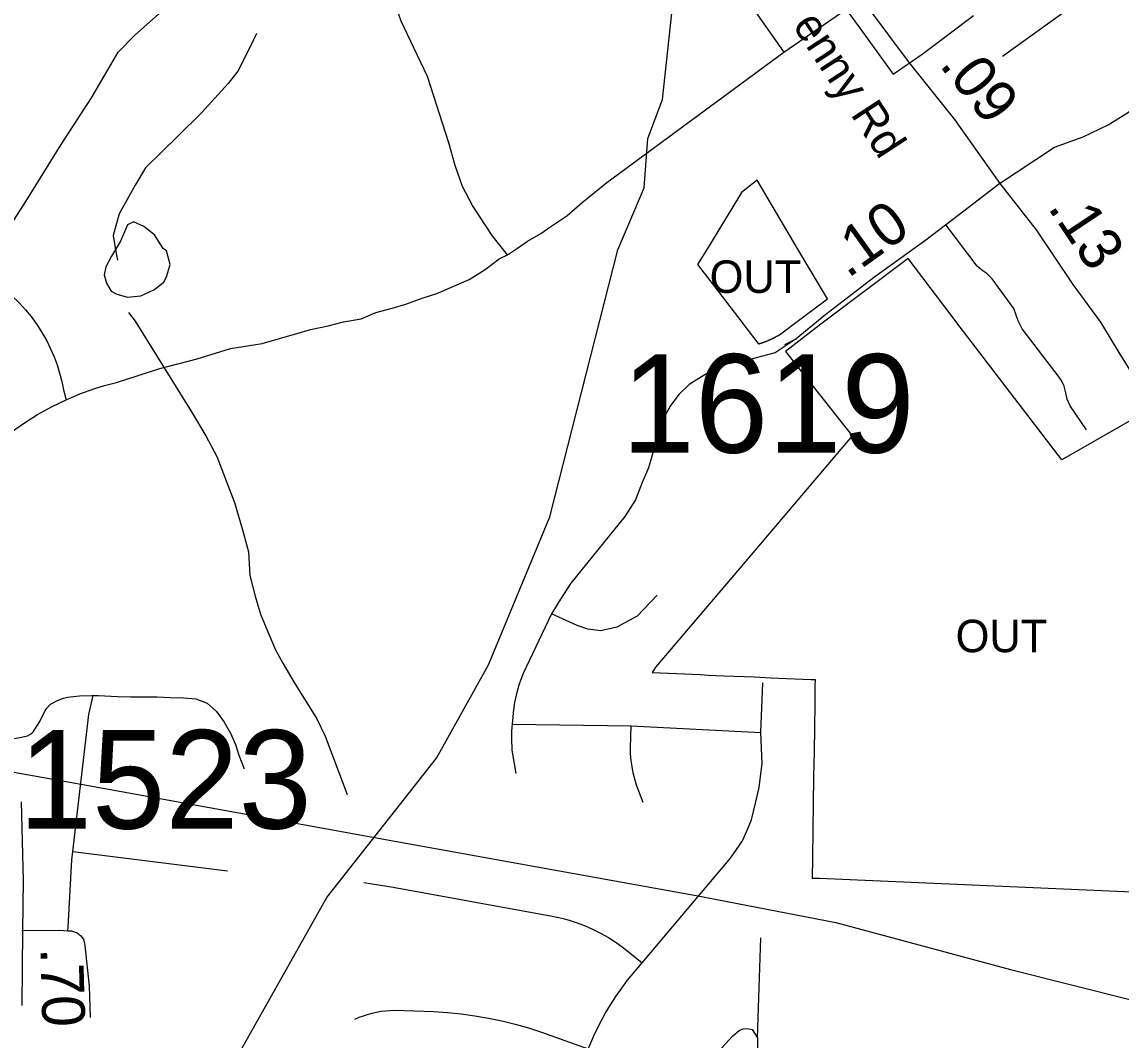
# Model space of a CAD drawing. Extents: x 1662474 to 1856135, y 779280 to 917889.
# Drawn here: x 1713168 to 1716383, y 827616 to 830593 of the extents above; entities that cross this region are included whole.
import ezdxf

# ---------------------------------------------------------------- set-up
doc = ezdxf.new("R2010")
doc.units = 0
for name, color, linetype in [('Cogo Default Point CELL', 7, 'Continuous'), ('Exist Boundary Political City Limit New Hole', 7, 'Continuous'), ('Exist Hydrographic Misc Water Feature', 7, 'Continuous'), ('Exist Hydrographic Pond Under 1500 Sq Ft', 7, 'Continuous'), ('Exist Road Non-System Type 51', 7, 'Continuous'), ('Exist Road Secondary Mileage Tenths English Label', 7, 'Continuous'), ('Exist Road Secondary Type 51 Attributed', 7, 'Continuous'), ('Exist Road Secondary Type 51 Label', 7, 'Continuous'), ('Exist Utilities Electrical Transmission Line', 7, 'Continuous'), ('Map Preparation Boundary City Limit Buffer Line', 7, 'Continuous'), ('Prop DGN Element Guardrail', 7, 'Continuous')]:
    doc.layers.add(name, color=color, linetype=linetype)

msp = doc.modelspace()

# ---------------------------------------------------------------- linework, layer by layer
at = {"layer": 'Exist Boundary Political City Limit New Hole'}
for points in [[(1715537.2, 830685), (1715612.1, 830582), (1715714.6, 830440.5), (1715799.5, 830498.5), (1715873.5, 830554.6), (1715878.4, 830558.2), (1715949.6, 830612.1)], [(1715316.2, 829657.4), (1715320.9, 829651.4), (1715322.6, 829651.9), (1715323.2, 829652.2), (1715323.9, 829652.4), (1715324.6, 829652.6), (1715325.4, 829652.9), (1715326.4, 829653.2), (1715327.1, 829653.4), (1715328.1, 829653.8), (1715329.4, 829654.1), (1715330.4, 829654.4), (1715331, 829654.7), (1715331.8, 829654.9), (1715332.4, 829655.2), (1715333.1, 829655.4), (1715333.9, 829655.7), (1715334.6, 829655.9), (1715335.4, 829656.2), (1715336.1, 829656.4), (1715337.1, 829656.9), (1715337.8, 829657), (1715338.4, 829657.2), (1715339.1, 829657.5), (1715339.9, 829657.9), (1715340.6, 829658.1), (1715341.4, 829658.4), (1715342.1, 829658.7), (1715342.9, 829659), (1715344.1, 829659.5), (1715344.8, 829659.8), (1715345.5, 829660), (1715346.2, 829660.2), (1715346.9, 829660.5), (1715347.6, 829660.9), (1715348.9, 829661.4), (1715349.5, 829661.7), (1715350.4, 829662), (1715351.1, 829662.4), (1715352.1, 829662.9), (1715353.2, 829663.2), (1715353.9, 829663.6), (1715354.8, 829663.9), (1715355.5, 829664.4), (1715356.1, 829664.6), (1715357.4, 829665.2), (1715358, 829665.4), (1715359.1, 829665.9), (1715359.8, 829666.2), (1715360.4, 829666.6), (1715361.1, 829666.9), (1715361.8, 829667.2), (1715362.4, 829667.5), (1715363.4, 829668), (1715364.4, 829668.5), (1715365.1, 829668.9), (1715366.1, 829669.4), (1715366.9, 829669.8), (1715367.5, 829670.1), (1715368.5, 829670.6), (1715369.1, 829670.9), (1715369.9, 829671.2), (1715370.6, 829671.7), (1715371.2, 829672), (1715371.8, 829672.4), (1715372.8, 829672.9), (1715374.1, 829673.7), (1715375.1, 829674.2), (1715376.1, 829674.8), (1715377.1, 829675.2), (1715378.2, 829675.9), (1715379.2, 829676.4), (1715380.4, 829677.2), (1715381.4, 829677.8), (1715382.5, 829678.4), (1715434.1, 829717.2), (1715522.8, 829783.6), (1715433.4, 829933.7), (1715394.1, 830000), (1715317, 830129.8), (1715271.2, 830094), (1715240, 830042.7), (1715214, 830000), (1715179.6, 829943.6), (1715143.1, 829884.1), (1715224.1, 829777.2), (1715316.2, 829657.4)], [(1715758, 829901.1), (1715503.4, 829709.2)], [(1716421.5, 829435.1), (1716207.2, 829312.8), (1715897.6, 829717.2), (1715886.5, 829731.9), (1715758, 829901.1)], [(1715503.4, 829709.2), (1715399.8, 829629.2), (1715594.4, 829382.2), (1715266, 828996), (1715020.4, 828706.9), (1715009.9, 828690.8), (1715081.5, 828687.3), (1715150, 828684.4), (1715173.8, 828683.3), (1715220.6, 828681.3), (1715307.9, 828677.6), (1715358, 828675.4), (1715379.5, 828674.4), (1715473.6, 828670.4), (1715486.2, 828669.9), (1715486, 828650.5), (1715485.2, 828599.2), (1715484.2, 828528.8), (1715483.2, 828459.5), (1715482.1, 828385.2), (1715481, 828306.4), (1715479.9, 828232.4), (1715478.6, 828147.1), (1715477.9, 828089.6), (1715499.2, 828088.8), (1716435, 828048.4)]]:
    msp.add_lwpolyline(points, dxfattribs=at)
at = {"layer": 'Exist Hydrographic Misc Water Feature'}
for points in [[(1713163.2, 826735), (1713762.3, 827504), (1714059.3, 828033), (1714380.3, 828440), (1714532.2, 828712.7), (1714711.2, 829145.6), (1714910.2, 829926.1), (1714987.2, 830108.3), (1714997.3, 830252.5), (1715040.2, 830366.5), (1715067.2, 830618.7)], [(1713853.8, 830558.9), (1713836, 830522.3), (1713799.4, 830449.2), (1713771.4, 830412.9), (1713692.6, 830327.5), (1713624.3, 830259.1), (1713529.6, 830165.9), (1713499.4, 830115.6), (1713452.7, 830032), (1713434.5, 829968.4), (1713440.2, 829932.2), (1713447.7, 829895.9)], [(1713480.1, 829743.4), (1713499.4, 829717.6), (1713664.2, 829452.5), (1713705.9, 829382.7), (1713737.7, 829322.1), (1713789.1, 829188.2), (1713812.7, 829108.1), (1713830.2, 829043.7), (1713834, 828973.9), (1713849.7, 828913.7), (1713865.5, 828861.6), (1713887.2, 828809.4), (1713909, 828757.3), (1713930.9, 828717.5), (1713966.6, 828656.9), (1714002.4, 828598.7), (1714030.3, 828554.7), (1714054, 828504.1), (1714073.8, 828452.8), (1714118.3, 828333.8)]]:
    msp.add_lwpolyline(points, dxfattribs=at)
at = {"layer": 'Exist Hydrographic Pond Under 1500 Sq Ft'}
msp.add_lwpolyline([(1713580.9, 829930.8), (1713555.4, 829970.6), (1713524.8, 829995.1), (1713494.2, 830008.4), (1713476.8, 829999.2), (1713456.4, 829952.3), (1713429.9, 829908.4), (1713413.6, 829876.8), (1713408.5, 829853.3), (1713415.6, 829828.9), (1713428.9, 829805.4), (1713445.2, 829797.3), (1713476.8, 829788.1), (1713515.6, 829792.2), (1713553.3, 829809.5), (1713582.9, 829831.9), (1713592.1, 829850.3), (1713601.3, 829883.9), (1713591.1, 829923.7), (1713580.9, 829930.8)], dxfattribs=at)
at = {"layer": 'Exist Road Non-System Type 51'}
for p, q in [((1716034.1, 830493.1), (1716429.6, 830778.1)), ((1715394.5, 830504.8), (1715622.8, 830662.9)), ((1715327.6, 828515.5), (1715333.7, 828660.4)), ((1714601.3, 828540), (1714948.8, 828534.3)), ((1714948.8, 828534.3), (1715327.6, 828515.5)), ((1715318.4, 827622.5), (1715327.8, 827914.5))]:
    msp.add_line(p, q, dxfattribs=at)
for points in [[(1714271.4, 830905.7), (1714936.9, 831089.4), (1714981.4, 831081.5), (1715007.9, 831053.9), (1715394.5, 830504.8)], [(1713044.6, 829857.9), (1713179.2, 830068.2), (1713282.9, 830234.5), (1713371.1, 830371.2), (1713408.4, 830434.2), (1713449.6, 830504.4), (1713497.6, 830553.2), (1713568.5, 830616.9), (1713628.4, 830659.5), (1713727, 830714.1), (1713813.6, 830757.1), (1713962.4, 830814.6), (1714085.8, 830846.1), (1714271.4, 830905.7)], [(1714587.6, 829911.6), (1714542.9, 829968.2), (1714484.6, 830056.2), (1714455.5, 830111.4), (1714434, 830172.9), (1714415.8, 830239.6), (1714354, 830433.2), (1714305.1, 830535.4), (1714276.4, 830595.7), (1714263.2, 830634.5), (1714254, 830677.4), (1714250.6, 830720.6), (1714252.8, 830800.7), (1714271.4, 830905.7)], [(1716019.9, 830116.4), (1716186, 830227.2), (1716270.2, 830256.6), (1716343.2, 830292.5), (1716402.5, 830329.2), (1716617.2, 830557.7)], [(1714587.6, 829911.6), (1714616.9, 829931.9), (1714646.1, 829952.1), (1714684.4, 829974.6), (1714713.6, 829994.9), (1714760.9, 830026.4), (1714805.9, 830064.6), (1714877.9, 830123.1), (1715394.5, 830504.8)], [(1716280, 829400.2), (1716231.8, 829470.8), (1716223, 829490.2), (1716219.1, 829508.1), (1716214.1, 829528.2), (1716207.9, 829542.2), (1716199.9, 829553.8), (1716091.2, 829695.5), (1716080.1, 829719.4), (1716074.1, 829735.6), (1716067.4, 829755.2), (1716003.5, 829841.7), (1715988.6, 829857.4), (1715973.6, 829867.4), (1715959.8, 829879.2), (1715868.9, 829998.8)], [(1713297.4, 829488.4), (1713337.6, 829505), (1713380.9, 829520.7), (1713409.9, 829529.9), (1713444.1, 829538.8), (1713571.6, 829579.2), (1713680.6, 829607.8), (1713777.9, 829638.2), (1713870, 829652.9), (1713971.2, 829682.2), (1714011.8, 829693.4), (1714063.5, 829704.7), (1714108.5, 829715.9), (1714160.1, 829724.9), (1714202.9, 829742.9), (1714250.1, 829756.4), (1714290.6, 829767.7), (1714337.9, 829785.7), (1714380.6, 829799.2), (1714423.4, 829817.2), (1714475.1, 829839.7), (1714522.4, 829868.9), (1714562.9, 829900.4), (1714587.6, 829911.6)], [(1713044.6, 829857.9), (1713111.2, 829815.4), (1713137.2, 829793.9), (1713161.4, 829770.2), (1713178.9, 829751.6), (1713194.8, 829731.7), (1713209.9, 829711.2), (1713223.9, 829689.9), (1713240.6, 829660.5), (1713251.9, 829637.4), (1713262.1, 829614.1), (1713271.1, 829590.4), (1713278.4, 829566.4), (1713284.8, 829541.4), (1713289.8, 829516.7), (1713297.4, 829488.4)], [(1715397.5, 829649.3), (1715431.1, 829666.3), (1715369.7, 829625.1), (1715280.8, 829602), (1715228.6, 829592.1), (1715181.9, 829572.1), (1715154.3, 829555.3), (1715118.2, 829532.7), (1715088.3, 829503.5), (1715063, 829469.8), (1715043.8, 829434.9), (1715031.6, 829400.4), (1714999.4, 829289.2), (1714981.1, 829246.4), (1714961.4, 829195.4), (1714930.4, 829146.7), (1714772.9, 828951.9), (1714741.9, 828905.4), (1714716.4, 828861.7)], [(1712955.9, 829265.5), (1713101.9, 829366.9), (1713138, 829394.7), (1713175.4, 829420.9), (1713214.1, 829445.1), (1713254.4, 829467.1), (1713297.4, 829488.4)], [(1715024.7, 828916.9), (1714966.4, 828855.6), (1714906.6, 828823.4), (1714859.8, 828812.6), (1714822.2, 828817.2), (1714790.8, 828828), (1714716.4, 828861.7)], [(1714716.4, 828861.7), (1714632.7, 828687.4), (1714624.9, 828667.5), (1714620.4, 828653.3), (1714616.2, 828639.2), (1714612.6, 828624.4), (1714608.1, 828603.2), (1714605.7, 828588.5), (1714603.9, 828573.6), (1714602.6, 828559.1), (1714601.4, 828540.4)], [(1713132.5, 828495.2), (1713157.4, 828499.1), (1713180.1, 828504.7), (1713184.2, 828505.9), (1713190.9, 828509), (1713196.8, 828513.2), (1713201.9, 828518.2), (1713205.1, 828522.9), (1713220.2, 828546.9), (1713235.6, 828577.4), (1713240.9, 828586), (1713249.5, 828595.7), (1713251.8, 828597.6), (1713255.4, 828600.1), (1713272.1, 828609.1), (1713289.9, 828615.8), (1713293.4, 828616.8), (1713301.1, 828618.9), (1713336.1, 828622.2), (1713372.6, 828623.2), (1713376.1, 828623.2)], [(1713316.9, 828166.9), (1713363.9, 828568), (1713373.2, 828610.7), (1713376.1, 828623.2)], [(1713376.1, 828623.2), (1713391.9, 828622.9), (1713410.1, 828622.6), (1713447.1, 828620.1), (1713485.4, 828619.6), (1713523.9, 828619.5), (1713562.4, 828619.5), (1713601.6, 828617.9), (1713640.5, 828616.9), (1713676.2, 828613.6), (1713709.6, 828600.6), (1713737.1, 828576.7), (1713758.9, 828545.6), (1713778.2, 828512.9), (1713792.6, 828480.1), (1713802.4, 828448.6), (1713817.4, 828409.4)], [(1714601.4, 828540.4), (1714600.2, 828530.7), (1714599.1, 828517.8), (1714598.9, 828497.9), (1714600, 828463.2), (1714611.2, 828395.6)], [(1714984, 828310.4), (1714971, 828343.8), (1714964.8, 828361), (1714959, 828379), (1714954.5, 828396.8), (1714951.3, 828415.5), (1714948.5, 828433.5), (1714947.1, 828452.2), (1714946.6, 828470.8), (1714948.8, 828534.3)], [(1714980.8, 827841.9), (1715238.6, 828147.8), (1715273.9, 828198.4), (1715289.2, 828231.4), (1715300.1, 828259.4), (1715312.2, 828308.4), (1715323.3, 828354.2), (1715326, 828378.8), (1715331.4, 828424.2), (1715327.6, 828515.5)], [(1713302.5, 827935.5), (1713303.1, 827945.6), (1713314.1, 828143.1), (1713316.9, 828166.9)], [(1713316.9, 828166.9), (1713332.1, 828164.9), (1713768.9, 828110.6)], [(1714167.9, 828076.9), (1714253.2, 828062.7), (1714713.4, 827979.2), (1714736.9, 827974.2), (1714753.9, 827970.2), (1714770.9, 827965.2), (1714787.6, 827959.8), (1714811.9, 827950.7), (1714836.1, 827940.4), (1714859.5, 827928.2), (1714882.6, 827915.4), (1714904.6, 827901.2), (1714926.1, 827885.8), (1714980.8, 827841.9)], [(1713168.1, 827936.1), (1713277.4, 827937.4), (1713302.5, 827935.5)], [(1713302.5, 827935.5), (1713313.4, 827934.8), (1713330.1, 827929.7), (1713339.1, 827922), (1713348, 827910.4), (1713351.9, 827892.4), (1713364.8, 827773.1), (1713367.2, 827682)], [(1714823.4, 827589.7), (1714827.9, 827601), (1714839.6, 827627.8), (1714852.1, 827654.9), (1714872.9, 827693.1), (1714888.1, 827718.4), (1714904.4, 827743.2), (1714921.2, 827767.2), (1714938.5, 827790.8), (1714980.8, 827841.9)], [(1714141.6, 827677.4), (1714153.8, 827682.4), (1714166.1, 827687.1), (1714178.4, 827691), (1714191.4, 827694.7), (1714204.1, 827697.4), (1714217.2, 827699.9), (1714230.4, 827701.2), (1714243.5, 827702), (1714257.1, 827702.9), (1714372.1, 827699.2), (1714412, 827696), (1714452.1, 827692.1), (1714491.9, 827687.1), (1714531.4, 827679.9), (1714570.9, 827671.6), (1714609.9, 827662.2), (1714648.8, 827651.1), (1714686.9, 827638.7), (1714823.4, 827589.7)], [(1715301.2, 827397.6), (1715141.9, 827418.1), (1715122.2, 827421.8), (1715115.4, 827426.2), (1715108.9, 827432.2), (1715104.6, 827438.2), (1715100.5, 827445.6), (1715098.4, 827452.2), (1715098.6, 827461.7), (1715102.1, 827471.6), (1715245.6, 827628.2), (1715264.5, 827643.8), (1715275.8, 827648.5), (1715285.8, 827649.2), (1715294.1, 827648.5), (1715302, 827646.4), (1715318.4, 827622.5)], [(1715318.4, 827622.5), (1715317.5, 827573.9), (1715313.9, 827499.4), (1715310.4, 827478.7), (1715300.5, 827423.4), (1715300.5, 827404.9), (1715301.2, 827397.6)]]:
    msp.add_lwpolyline(points, dxfattribs=at)
at = {"layer": 'Exist Road Secondary Type 51 Attributed'}
for points in [[(1715033.7, 831443.2), (1715049.5, 831418.7), (1715061.6, 831398.7), (1715107.3, 831344.6), (1715110, 831340.1), (1715212.6, 831198.9), (1715389.4, 830986.6), (1715508.9, 830811.9), (1715637.2, 830638.6), (1715761.5, 830473.2), (1715894, 830308), (1716026, 830120.7)], [(1716026, 830120.7), (1715921.1, 830039.6), (1715810.4, 829954.6), (1715657, 829844.2), (1715517.8, 829737.4), (1715431.1, 829666.3)], [(1716026, 830120.7), (1716132.7, 829985.4), (1716239.9, 829824.9), (1716320.1, 829715.5), (1716374.2, 829626.4), (1716424, 829546.7)], [(1713166.3, 828312.4), (1713172.2, 828082.3), (1713170.2, 827935.1), (1713167.8, 827716.7)]]:
    msp.add_lwpolyline(points, dxfattribs=at)
at = {"layer": 'Exist Utilities Electrical Transmission Line'}
msp.add_lwpolyline([(1712417.9, 828528.9), (1713335, 828365.2), (1714258, 828197.5), (1715139.2, 828038.3), (1715546.8, 827960), (1716057.7, 827822.5), (1716762.6, 827645.1), (1717141.7, 827543.1), (1717852.4, 827353.5), (1718828.7, 827097.1), (1719840.8, 826834.4)], dxfattribs=at)
at = {"layer": 'Map Preparation Boundary City Limit Buffer Line'}
for points in [[(1715537.2, 830685), (1715612.1, 830582), (1715714.6, 830440.5), (1715799.5, 830498.5), (1715873.5, 830554.6), (1715878.4, 830558.2), (1715949.6, 830612.1)], [(1715316.2, 829657.4), (1715320.9, 829651.4), (1715322.6, 829651.9), (1715323.2, 829652.2), (1715323.9, 829652.4), (1715324.6, 829652.6), (1715325.4, 829652.9), (1715326.4, 829653.2), (1715327.1, 829653.4), (1715328.1, 829653.8), (1715329.4, 829654.1), (1715330.4, 829654.4), (1715331, 829654.7), (1715331.8, 829654.9), (1715332.4, 829655.2), (1715333.1, 829655.4), (1715333.9, 829655.7), (1715334.6, 829655.9), (1715335.4, 829656.2), (1715336.1, 829656.4), (1715337.1, 829656.9), (1715337.8, 829657), (1715338.4, 829657.2), (1715339.1, 829657.5), (1715339.9, 829657.9), (1715340.6, 829658.1), (1715341.4, 829658.4), (1715342.1, 829658.7), (1715342.9, 829659), (1715344.1, 829659.5), (1715344.8, 829659.8), (1715345.5, 829660), (1715346.2, 829660.2), (1715346.9, 829660.5), (1715347.6, 829660.9), (1715348.9, 829661.4), (1715349.5, 829661.7), (1715350.4, 829662), (1715351.1, 829662.4), (1715352.1, 829662.9), (1715353.2, 829663.2), (1715353.9, 829663.6), (1715354.8, 829663.9), (1715355.5, 829664.4), (1715356.1, 829664.6), (1715357.4, 829665.2), (1715358, 829665.4), (1715359.1, 829665.9), (1715359.8, 829666.2), (1715360.4, 829666.6), (1715361.1, 829666.9), (1715361.8, 829667.2), (1715362.4, 829667.5), (1715363.4, 829668), (1715364.4, 829668.5), (1715365.1, 829668.9), (1715366.1, 829669.4), (1715366.9, 829669.8), (1715367.5, 829670.1), (1715368.5, 829670.6), (1715369.1, 829670.9), (1715369.9, 829671.2), (1715370.6, 829671.7), (1715371.2, 829672), (1715371.8, 829672.4), (1715372.8, 829672.9), (1715374.1, 829673.7), (1715375.1, 829674.2), (1715376.1, 829674.8), (1715377.1, 829675.2), (1715378.2, 829675.9), (1715379.2, 829676.4), (1715380.4, 829677.2), (1715381.4, 829677.8), (1715382.5, 829678.4), (1715434.1, 829717.2), (1715522.8, 829783.6), (1715433.4, 829933.7), (1715394.1, 830000), (1715317, 830129.8), (1715271.2, 830094), (1715240, 830042.7), (1715214, 830000), (1715179.6, 829943.6), (1715143.1, 829884.1), (1715224.1, 829777.2), (1715316.2, 829657.4)], [(1715758, 829901.1), (1715503.4, 829709.2)], [(1716421.5, 829435.1), (1716207.2, 829312.8), (1715897.6, 829717.2), (1715886.5, 829731.9), (1715758, 829901.1)], [(1715503.4, 829709.2), (1715399.8, 829629.2), (1715594.4, 829382.2), (1715266, 828996), (1715020.4, 828706.9), (1715009.9, 828690.8), (1715081.5, 828687.3), (1715150, 828684.4), (1715173.8, 828683.3), (1715220.6, 828681.3), (1715307.9, 828677.6), (1715358, 828675.4), (1715379.5, 828674.4), (1715473.6, 828670.4), (1715486.2, 828669.9), (1715486, 828650.5), (1715485.2, 828599.2), (1715484.2, 828528.8), (1715483.2, 828459.5), (1715482.1, 828385.2), (1715481, 828306.4), (1715479.9, 828232.4), (1715478.6, 828147.1), (1715477.9, 828089.6), (1715499.2, 828088.8), (1716435, 828048.4)]]:
    msp.add_lwpolyline(points, dxfattribs=at)

# ---------------------------------------------------------------- texts
at = {"layer": 'Cogo Default Point CELL'}
for s, p in [('1619', (1714920.6, 829333.4)), ('1523', (1713158.7, 828234.1))]:
    msp.add_text(s, height=288, dxfattribs=at).set_placement(p)
at = {"layer": 'Exist Boundary Political City Limit New Hole'}
for p in [(1715178.1, 829800.6), (1715897, 828749.9)]:
    msp.add_text('OUT', height=95, dxfattribs=at).set_placement(p)
at = {"layer": 'Exist Road Secondary Mileage Tenths English Label'}
for s, rotation, p in [('.10', 35.7423, (1715582.2, 829841.7)), ('.70', 271.5657, (1713222, 827884.9))]:
    msp.add_text(s, height=125, rotation=rotation, dxfattribs=at).set_placement(p)
at = {"layer": 'Exist Road Secondary Type 51 Label'}
msp.add_text('Penny Rd', height=95, rotation=303.1308, dxfattribs=at).set_placement((1715372.2, 830654.4))
at = {"layer": 'Prop DGN Element Guardrail'}
for s, rotation, p in [('.09', 308.7316, (1715847, 830466.5)), ('.13', 303.7541, (1716164.5, 830050.3))]:
    msp.add_text(s, height=125, rotation=rotation, dxfattribs=at).set_placement(p)

doc.saveas('drawing.dxf')
